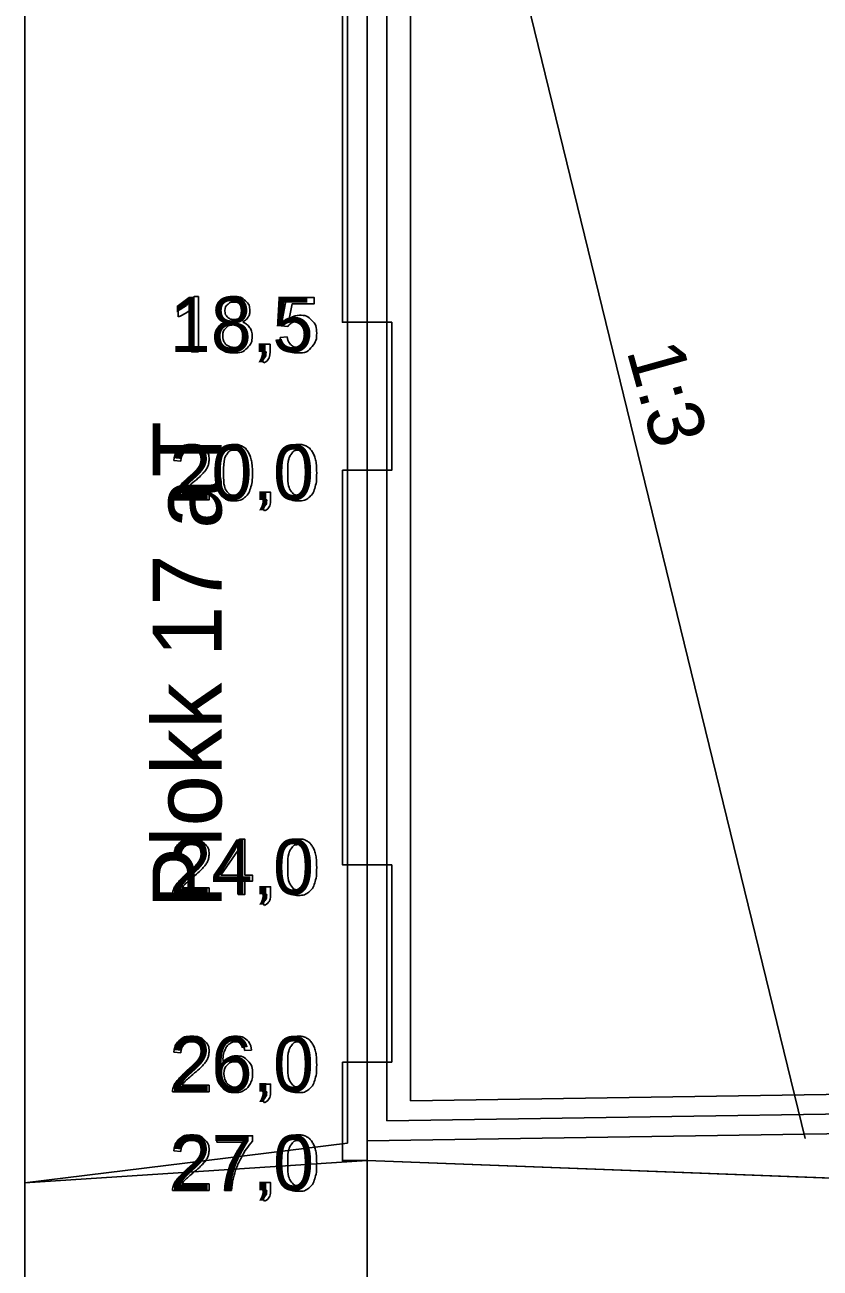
# Model space of a CAD drawing. Extents: x 700746 to 706058, y 6570320 to 6580460.
# Drawn here: x 704082.5 to 704163.2, y 6576280.5 to 6576406.5 of the extents above; entities that cross this region are included whole.
import ezdxf

# ---------------------------------------------------------------- set-up
doc = ezdxf.new("R2010")
doc.units = 0
for name, color, linetype in [('Default', 7, 'Continuous'), ('GEOLPUNKT', 7, 'Continuous'), ('illumineerimisjooned', 7, 'Continuous'), ('PIIR', 7, 'Continuous'), ('Plokid', 7, 'Continuous'), ('Täide', 7, 'Continuous'), ('vahekiht', 7, 'Continuous')]:
    doc.layers.add(name, color=color, linetype=linetype)

msp = doc.modelspace()

# ---------------------------------------------------------------- linework, layer by layer
at = {"layer": 'Default'}
for p, q in [((704082.5, 6576551.02), (704082.5, 6576249.11)), ((704082.5, 6576289.11), (704082.5, 6576289.11))]:
    msp.add_line(p, q, dxfattribs=at)
msp.add_lwpolyline([(704082.5, 6576289.11), (704117.22, 6576291.37), (704182.34, 6576288.91)], dxfattribs=at)
at = {"layer": 'GEOLPUNKT'}
for points in [[(704117.22, 6576561.37), (704117.22, 6576271.37)], [(704099.66, 6576378.98), (704100.1, 6576378.98), (704100.1, 6576373.36)], [(704109.16, 6576375.93), (704108.51, 6576376.01), (704109.05, 6576378.89), (704111.84, 6576378.89), (704111.84, 6576378.23), (704109.6, 6576378.23), (704109.3, 6576376.73)], [(704098.04, 6576376.91), (704098.04, 6576377.58)], [(704100.1, 6576373.36), (704099.42, 6576373.36), (704099.42, 6576377.74)], [(704108.39, 6576374.83), (704109.11, 6576374.89)], [(704106.59, 6576373.36), (704106.59, 6576374.14), (704107.37, 6576374.14), (704107.37, 6576373.36)], [(704106.98, 6576373.36), (704106.59, 6576373.36)], [(704106.73, 6576372.25), (704106.54, 6576372.55)], [(704098.33, 6576362.29), (704097.62, 6576362.36)], [(704106.65, 6576358.36), (704106.65, 6576359.14), (704107.43, 6576359.14), (704107.43, 6576358.36)], [(704101.19, 6576359.02), (704101.19, 6576358.36), (704097.49, 6576358.36)], [(704098.45, 6576359.02), (704101.19, 6576359.02)], [(704107.04, 6576358.36), (704106.65, 6576358.36)], [(704106.8, 6576357.25), (704106.6, 6576357.55)], [(704104.13, 6576318.36), (704104.13, 6576319.7), (704101.7, 6576319.7), (704101.7, 6576320.33), (704104.26, 6576323.96), (704104.82, 6576323.96), (704104.82, 6576320.33), (704105.58, 6576320.33), (704105.58, 6576319.7), (704104.82, 6576319.7), (704104.82, 6576318.36), (704104.13, 6576318.36)], [(704104.13, 6576320.33), (704104.13, 6576322.86), (704102.38, 6576320.33), (704104.13, 6576320.33)], [(704098.33, 6576322.29), (704097.62, 6576322.36)], [(704101.19, 6576319.02), (704101.19, 6576318.36), (704097.49, 6576318.36)], [(704098.45, 6576319.02), (704101.19, 6576319.02)], [(704106.65, 6576318.36), (704106.65, 6576319.14), (704107.43, 6576319.14), (704107.43, 6576318.36)], [(704106.8, 6576317.25), (704106.6, 6576317.55)], [(704107.04, 6576318.36), (704106.65, 6576318.36)], [(704105.5, 6576302.59), (704104.82, 6576302.53)], [(704098.33, 6576302.29), (704097.62, 6576302.36)], [(704101.19, 6576299.02), (704101.19, 6576298.36), (704097.49, 6576298.36)], [(704098.45, 6576299.02), (704101.19, 6576299.02)], [(704106.65, 6576298.36), (704106.65, 6576299.14), (704107.43, 6576299.14), (704107.43, 6576298.36)], [(704106.8, 6576297.25), (704106.6, 6576297.55)], [(704107.04, 6576298.36), (704106.65, 6576298.36)], [(704101.98, 6576293.23), (704101.98, 6576293.89), (704105.6, 6576293.89), (704105.6, 6576293.35)], [(704098.33, 6576292.29), (704097.62, 6576292.36)], [(704104.72, 6576293.23), (704101.98, 6576293.23)], [(704101.19, 6576289.02), (704101.19, 6576288.36), (704097.49, 6576288.36)], [(704098.45, 6576289.02), (704101.19, 6576289.02)], [(704106.65, 6576288.36), (704106.65, 6576289.14), (704107.43, 6576289.14), (704107.43, 6576288.36)], [(704103.47, 6576288.36), (704102.76, 6576288.36)], [(704106.8, 6576287.25), (704106.6, 6576287.55)], [(704107.04, 6576288.36), (704106.65, 6576288.36)]]:
    msp.add_lwpolyline(points, dxfattribs=at)
for points in [[(704114.72, 6576412.37), (704117.22, 6576412.37), (704117.22, 6576376.37), (704114.72, 6576376.37)], [(704119.72, 6576376.37), (704117.22, 6576376.37), (704117.22, 6576361.37), (704119.72, 6576361.37)], [(704114.72, 6576361.37), (704117.22, 6576361.37), (704117.22, 6576321.37), (704114.72, 6576321.37)], [(704119.72, 6576321.37), (704117.22, 6576321.37), (704117.22, 6576301.37), (704119.72, 6576301.37)], [(704114.72, 6576301.37), (704117.22, 6576301.37), (704117.22, 6576291.37), (704114.72, 6576291.37)]]:
    msp.add_lwpolyline(points, close=True, dxfattribs=at)
for points in [[(704098.04, 6576377.58), (704098.62, 6576377.85), (704099.05, 6576378.23), (704099.48, 6576378.62), (704099.66, 6576378.98)], [(704102.93, 6576376.4), (704102.5, 6576376.56), (704102.29, 6576376.85), (704102.08, 6576377.14), (704102.08, 6576377.54), (704102.08, 6576378.15), (704102.52, 6576378.57), (704102.96, 6576378.98), (704103.69, 6576378.98), (704104.42, 6576378.98), (704104.87, 6576378.56), (704105.31, 6576378.13), (704105.31, 6576377.52), (704105.31, 6576377.13), (704105.11, 6576376.84), (704104.91, 6576376.56), (704104.49, 6576376.4), (704105.01, 6576376.23), (704105.28, 6576375.86), (704105.55, 6576375.48), (704105.55, 6576374.96), (704105.55, 6576374.24), (704105.04, 6576373.76), (704104.53, 6576373.27), (704103.7, 6576373.27), (704102.87, 6576373.27), (704102.37, 6576373.76), (704101.86, 6576374.25), (704101.86, 6576374.98), (704101.86, 6576375.53), (704102.14, 6576375.9), (704102.41, 6576376.27), (704102.93, 6576376.4)], [(704102.79, 6576377.56), (704102.79, 6576377.17), (704103.05, 6576376.92), (704103.3, 6576376.66), (704103.71, 6576376.66), (704104.1, 6576376.66), (704104.36, 6576376.91), (704104.61, 6576377.16), (704104.61, 6576377.53), (704104.61, 6576377.9), (704104.35, 6576378.16), (704104.09, 6576378.42), (704103.7, 6576378.42), (704103.31, 6576378.42), (704103.05, 6576378.17), (704102.79, 6576377.91), (704102.79, 6576377.56)], [(704099.42, 6576377.74), (704099.17, 6576377.5), (704098.77, 6576377.27), (704098.36, 6576377.03), (704098.04, 6576376.91)], [(704109.3, 6576376.73), (704109.81, 6576377.08), (704110.36, 6576377.08), (704111.09, 6576377.08), (704111.6, 6576376.57), (704112.1, 6576376.06), (704112.1, 6576375.26), (704112.1, 6576374.5), (704111.66, 6576373.95), (704111.12, 6576373.27), (704110.19, 6576373.27), (704109.42, 6576373.27), (704108.94, 6576373.69), (704108.46, 6576374.12), (704108.39, 6576374.83)], [(704102.57, 6576374.98), (704102.57, 6576374.68), (704102.7, 6576374.41), (704102.84, 6576374.13), (704103.12, 6576373.98), (704103.39, 6576373.83), (704103.71, 6576373.83), (704104.2, 6576373.83), (704104.52, 6576374.15), (704104.84, 6576374.46), (704104.84, 6576374.95), (704104.84, 6576375.45), (704104.51, 6576375.78), (704104.18, 6576376.1), (704103.68, 6576376.1), (704103.2, 6576376.1), (704102.88, 6576375.78), (704102.57, 6576375.46), (704102.57, 6576374.98)], [(704109.11, 6576374.89), (704109.19, 6576374.36), (704109.48, 6576374.1), (704109.77, 6576373.83), (704110.19, 6576373.83), (704110.69, 6576373.83), (704111.03, 6576374.21), (704111.37, 6576374.58), (704111.37, 6576375.2), (704111.37, 6576375.79), (704111.04, 6576376.13), (704110.71, 6576376.47), (704110.18, 6576376.47), (704109.84, 6576376.47), (704109.58, 6576376.32), (704109.31, 6576376.17), (704109.16, 6576375.93)], [(704106.54, 6576372.55), (704106.76, 6576372.64), (704106.86, 6576372.83), (704106.96, 6576373.01), (704106.98, 6576373.36)], [(704107.37, 6576373.36), (704107.37, 6576372.93), (704107.22, 6576372.66), (704107.06, 6576372.4), (704106.73, 6576372.25)], [(704097.49, 6576358.36), (704097.48, 6576358.61), (704097.57, 6576358.84), (704097.71, 6576359.22), (704098.02, 6576359.58), (704098.34, 6576359.95), (704098.92, 6576360.43), (704099.84, 6576361.18), (704100.15, 6576361.62), (704100.47, 6576362.05), (704100.47, 6576362.44), (704100.47, 6576362.85), (704100.18, 6576363.13), (704099.89, 6576363.41), (704099.42, 6576363.41), (704098.93, 6576363.41), (704098.63, 6576363.12), (704098.33, 6576362.82), (704098.33, 6576362.29)], [(704097.62, 6576362.36), (704097.69, 6576363.15), (704098.17, 6576363.57), (704098.64, 6576363.98), (704099.44, 6576363.98), (704100.24, 6576363.98), (704100.71, 6576363.53), (704101.18, 6576363.09), (704101.18, 6576362.43), (704101.18, 6576362.09), (704101.05, 6576361.77), (704100.91, 6576361.44), (704100.59, 6576361.08), (704100.27, 6576360.73), (704099.53, 6576360.1), (704098.91, 6576359.58), (704098.74, 6576359.39), (704098.56, 6576359.21), (704098.45, 6576359.02)], [(704101.93, 6576361.12), (704101.93, 6576362.11), (704102.13, 6576362.72), (704102.34, 6576363.33), (704102.74, 6576363.65), (704103.14, 6576363.98), (704103.75, 6576363.98), (704104.21, 6576363.98), (704104.55, 6576363.8), (704104.89, 6576363.62), (704105.11, 6576363.28), (704105.33, 6576362.94), (704105.45, 6576362.44), (704105.58, 6576361.95), (704105.58, 6576361.12), (704105.58, 6576360.14), (704105.38, 6576359.53), (704105.17, 6576358.92), (704104.77, 6576358.6), (704104.37, 6576358.27), (704103.75, 6576358.27), (704102.95, 6576358.27), (704102.48, 6576358.84), (704101.93, 6576359.55), (704101.93, 6576361.12)], [(704102.64, 6576361.12), (704102.64, 6576359.74), (704102.96, 6576359.29), (704103.28, 6576358.83), (704103.75, 6576358.83), (704104.23, 6576358.83), (704104.55, 6576359.29), (704104.87, 6576359.74), (704104.87, 6576361.12), (704104.87, 6576362.5), (704104.55, 6576362.96), (704104.23, 6576363.41), (704103.75, 6576363.41), (704103.27, 6576363.41), (704102.99, 6576363.01), (704102.64, 6576362.5), (704102.64, 6576361.12)], [(704108.45, 6576361.12), (704108.45, 6576362.11), (704108.66, 6576362.72), (704108.86, 6576363.33), (704109.26, 6576363.65), (704109.67, 6576363.98), (704110.28, 6576363.98), (704110.73, 6576363.98), (704111.07, 6576363.8), (704111.41, 6576363.62), (704111.63, 6576363.28), (704111.85, 6576362.94), (704111.98, 6576362.44), (704112.1, 6576361.95), (704112.1, 6576361.12), (704112.1, 6576360.14), (704111.9, 6576359.53), (704111.7, 6576358.92), (704111.29, 6576358.6), (704110.89, 6576358.27), (704110.28, 6576358.27), (704109.47, 6576358.27), (704109.01, 6576358.84), (704108.45, 6576359.55), (704108.45, 6576361.12)], [(704109.16, 6576361.12), (704109.16, 6576359.74), (704109.48, 6576359.29), (704109.8, 6576358.83), (704110.28, 6576358.83), (704110.75, 6576358.83), (704111.07, 6576359.29), (704111.39, 6576359.74), (704111.39, 6576361.12), (704111.39, 6576362.5), (704111.07, 6576362.96), (704110.75, 6576363.41), (704110.27, 6576363.41), (704109.8, 6576363.41), (704109.51, 6576363.01), (704109.16, 6576362.5), (704109.16, 6576361.12)], [(704106.6, 6576357.55), (704106.82, 6576357.64), (704106.92, 6576357.83), (704107.03, 6576358.01), (704107.04, 6576358.36)], [(704107.43, 6576358.36), (704107.43, 6576357.93), (704107.28, 6576357.66), (704107.13, 6576357.4), (704106.8, 6576357.25)], [(704097.62, 6576322.36), (704097.69, 6576323.15), (704098.17, 6576323.57), (704098.64, 6576323.98), (704099.44, 6576323.98), (704100.24, 6576323.98), (704100.71, 6576323.53), (704101.18, 6576323.09), (704101.18, 6576322.43), (704101.18, 6576322.09), (704101.05, 6576321.77), (704100.91, 6576321.44), (704100.59, 6576321.08), (704100.27, 6576320.73), (704099.53, 6576320.1), (704098.91, 6576319.58), (704098.74, 6576319.39), (704098.56, 6576319.21), (704098.45, 6576319.02)], [(704108.45, 6576321.12), (704108.45, 6576322.11), (704108.66, 6576322.72), (704108.86, 6576323.33), (704109.26, 6576323.65), (704109.67, 6576323.98), (704110.28, 6576323.98), (704110.73, 6576323.98), (704111.07, 6576323.8), (704111.41, 6576323.62), (704111.63, 6576323.28), (704111.85, 6576322.94), (704111.98, 6576322.44), (704112.1, 6576321.95), (704112.1, 6576321.12), (704112.1, 6576320.14), (704111.9, 6576319.53), (704111.7, 6576318.92), (704111.29, 6576318.6), (704110.89, 6576318.27), (704110.28, 6576318.27), (704109.47, 6576318.27), (704109.01, 6576318.84), (704108.45, 6576319.55), (704108.45, 6576321.12)], [(704097.49, 6576318.36), (704097.48, 6576318.61), (704097.57, 6576318.84), (704097.71, 6576319.22), (704098.02, 6576319.58), (704098.34, 6576319.95), (704098.92, 6576320.43), (704099.84, 6576321.18), (704100.15, 6576321.62), (704100.47, 6576322.05), (704100.47, 6576322.44), (704100.47, 6576322.85), (704100.18, 6576323.13), (704099.89, 6576323.41), (704099.42, 6576323.41), (704098.93, 6576323.41), (704098.63, 6576323.12), (704098.33, 6576322.82), (704098.33, 6576322.29)], [(704109.16, 6576321.12), (704109.16, 6576319.74), (704109.48, 6576319.29), (704109.8, 6576318.83), (704110.28, 6576318.83), (704110.75, 6576318.83), (704111.07, 6576319.29), (704111.39, 6576319.74), (704111.39, 6576321.12), (704111.39, 6576322.5), (704111.07, 6576322.96), (704110.75, 6576323.41), (704110.27, 6576323.41), (704109.8, 6576323.41), (704109.51, 6576323.01), (704109.16, 6576322.5), (704109.16, 6576321.12)], [(704106.6, 6576317.55), (704106.82, 6576317.64), (704106.92, 6576317.83), (704107.03, 6576318.01), (704107.04, 6576318.36)], [(704107.43, 6576318.36), (704107.43, 6576317.93), (704107.28, 6576317.66), (704107.13, 6576317.4), (704106.8, 6576317.25)], [(704097.62, 6576302.36), (704097.69, 6576303.15), (704098.17, 6576303.57), (704098.64, 6576303.98), (704099.44, 6576303.98), (704100.24, 6576303.98), (704100.71, 6576303.53), (704101.18, 6576303.09), (704101.18, 6576302.43), (704101.18, 6576302.09), (704101.05, 6576301.77), (704100.91, 6576301.44), (704100.59, 6576301.08), (704100.27, 6576300.73), (704099.53, 6576300.1), (704098.91, 6576299.58), (704098.74, 6576299.39), (704098.56, 6576299.21), (704098.45, 6576299.02)], [(704104.82, 6576302.53), (704104.73, 6576302.94), (704104.56, 6576303.12), (704104.28, 6576303.42), (704103.87, 6576303.42), (704103.54, 6576303.42), (704103.29, 6576303.23), (704102.97, 6576303), (704102.78, 6576302.54), (704102.59, 6576302.09), (704102.58, 6576301.25), (704102.83, 6576301.63), (704103.19, 6576301.81), (704103.55, 6576301.99), (704103.94, 6576301.99), (704104.63, 6576301.99), (704105.12, 6576301.49), (704105.6, 6576300.98), (704105.6, 6576300.18), (704105.6, 6576299.65), (704105.37, 6576299.2), (704105.15, 6576298.75), (704104.75, 6576298.51), (704104.35, 6576298.27), (704103.85, 6576298.27), (704102.99, 6576298.27), (704102.44, 6576298.9), (704101.9, 6576299.53), (704101.9, 6576300.98), (704101.9, 6576302.6), (704102.5, 6576303.34), (704103.02, 6576303.98), (704103.91, 6576303.98), (704104.57, 6576303.98), (704105, 6576303.61), (704105.42, 6576303.24), (704105.5, 6576302.59)], [(704108.45, 6576301.12), (704108.45, 6576302.11), (704108.66, 6576302.72), (704108.86, 6576303.33), (704109.26, 6576303.65), (704109.67, 6576303.98), (704110.28, 6576303.98), (704110.73, 6576303.98), (704111.07, 6576303.8), (704111.41, 6576303.62), (704111.63, 6576303.28), (704111.85, 6576302.94), (704111.98, 6576302.44), (704112.1, 6576301.95), (704112.1, 6576301.12), (704112.1, 6576300.14), (704111.9, 6576299.53), (704111.7, 6576298.92), (704111.29, 6576298.6), (704110.89, 6576298.27), (704110.28, 6576298.27), (704109.47, 6576298.27), (704109.01, 6576298.84), (704108.45, 6576299.55), (704108.45, 6576301.12)], [(704097.49, 6576298.36), (704097.48, 6576298.61), (704097.57, 6576298.84), (704097.71, 6576299.22), (704098.02, 6576299.58), (704098.34, 6576299.95), (704098.92, 6576300.43), (704099.84, 6576301.18), (704100.15, 6576301.62), (704100.47, 6576302.05), (704100.47, 6576302.44), (704100.47, 6576302.85), (704100.18, 6576303.13), (704099.89, 6576303.41), (704099.42, 6576303.41), (704098.93, 6576303.41), (704098.63, 6576303.12), (704098.33, 6576302.82), (704098.33, 6576302.29)], [(704109.16, 6576301.12), (704109.16, 6576299.74), (704109.48, 6576299.29), (704109.8, 6576298.83), (704110.28, 6576298.83), (704110.75, 6576298.83), (704111.07, 6576299.29), (704111.39, 6576299.74), (704111.39, 6576301.12), (704111.39, 6576302.5), (704111.07, 6576302.96), (704110.75, 6576303.41), (704110.27, 6576303.41), (704109.8, 6576303.41), (704109.51, 6576303.01), (704109.16, 6576302.5), (704109.16, 6576301.12)], [(704102.69, 6576300.18), (704102.69, 6576299.82), (704102.84, 6576299.49), (704102.99, 6576299.17), (704103.26, 6576299), (704103.53, 6576298.83), (704103.83, 6576298.83), (704104.27, 6576298.83), (704104.58, 6576299.18), (704104.89, 6576299.53), (704104.89, 6576300.14), (704104.89, 6576300.72), (704104.58, 6576301.05), (704104.28, 6576301.39), (704103.8, 6576301.39), (704103.34, 6576301.39), (704103.01, 6576301.05), (704102.69, 6576300.72), (704102.69, 6576300.18)], [(704106.6, 6576297.55), (704106.82, 6576297.64), (704106.92, 6576297.83), (704107.03, 6576298.01), (704107.04, 6576298.36)], [(704107.43, 6576298.36), (704107.43, 6576297.93), (704107.28, 6576297.66), (704107.13, 6576297.4), (704106.8, 6576297.25)], [(704097.62, 6576292.36), (704097.69, 6576293.15), (704098.17, 6576293.57), (704098.64, 6576293.98), (704099.44, 6576293.98), (704100.24, 6576293.98), (704100.71, 6576293.53), (704101.18, 6576293.09), (704101.18, 6576292.43), (704101.18, 6576292.09), (704101.05, 6576291.77), (704100.91, 6576291.44), (704100.59, 6576291.08), (704100.27, 6576290.73), (704099.53, 6576290.1), (704098.91, 6576289.58), (704098.74, 6576289.39), (704098.56, 6576289.21), (704098.45, 6576289.02)], [(704108.45, 6576291.12), (704108.45, 6576292.11), (704108.66, 6576292.72), (704108.86, 6576293.33), (704109.26, 6576293.65), (704109.67, 6576293.98), (704110.28, 6576293.98), (704110.73, 6576293.98), (704111.07, 6576293.8), (704111.41, 6576293.62), (704111.63, 6576293.28), (704111.85, 6576292.94), (704111.98, 6576292.44), (704112.1, 6576291.95), (704112.1, 6576291.12), (704112.1, 6576290.14), (704111.9, 6576289.53), (704111.7, 6576288.92), (704111.29, 6576288.6), (704110.89, 6576288.27), (704110.28, 6576288.27), (704109.47, 6576288.27), (704109.01, 6576288.84), (704108.45, 6576289.55), (704108.45, 6576291.12)], [(704097.49, 6576288.36), (704097.48, 6576288.61), (704097.57, 6576288.84), (704097.71, 6576289.22), (704098.02, 6576289.58), (704098.34, 6576289.95), (704098.92, 6576290.43), (704099.84, 6576291.18), (704100.15, 6576291.62), (704100.47, 6576292.05), (704100.47, 6576292.44), (704100.47, 6576292.85), (704100.18, 6576293.13), (704099.89, 6576293.41), (704099.42, 6576293.41), (704098.93, 6576293.41), (704098.63, 6576293.12), (704098.33, 6576292.82), (704098.33, 6576292.29)], [(704102.76, 6576288.36), (704102.77, 6576289.02), (704103.02, 6576289.96), (704103.27, 6576290.89), (704103.73, 6576291.76), (704104.19, 6576292.63), (704104.72, 6576293.23)], [(704105.6, 6576293.35), (704105.07, 6576292.78), (704104.54, 6576291.84), (704104.02, 6576290.9), (704103.73, 6576289.9), (704103.52, 6576289.2), (704103.47, 6576288.36)], [(704109.16, 6576291.12), (704109.16, 6576289.74), (704109.48, 6576289.29), (704109.8, 6576288.83), (704110.28, 6576288.83), (704110.75, 6576288.83), (704111.07, 6576289.29), (704111.39, 6576289.74), (704111.39, 6576291.12), (704111.39, 6576292.5), (704111.07, 6576292.96), (704110.75, 6576293.41), (704110.27, 6576293.41), (704109.8, 6576293.41), (704109.51, 6576293.01), (704109.16, 6576292.5), (704109.16, 6576291.12)], [(704106.6, 6576287.55), (704106.82, 6576287.64), (704106.92, 6576287.83), (704107.03, 6576288.01), (704107.04, 6576288.36)], [(704107.43, 6576288.36), (704107.43, 6576287.93), (704107.28, 6576287.66), (704107.13, 6576287.4), (704106.8, 6576287.25)]]:
    msp.add_open_spline(points, degree=3, dxfattribs=at)
at = {"layer": 'illumineerimisjooned'}
msp.add_line((704119.22, 6576295.4), (704119.22, 6576558.48), dxfattribs=at)
msp.add_lwpolyline([(704119.22, 6576295.4), (704194.87, 6576296.55), (704218.61, 6576297.59), (704257.04, 6576286.35), (704300.1, 6576265.37), (704395.63, 6576265.37), (704395.63, 6576279.37)], dxfattribs=at)
at = {"layer": 'PIIR'}
msp.add_line((704117.22, 6576293.37), (704117.22, 6576561.37), dxfattribs=at)
msp.add_lwpolyline([(704117.22, 6576293.37), (704194.93, 6576294.55), (704218.36, 6576295.58), (704256.31, 6576284.48), (704299.64, 6576263.37), (704397.23, 6576263.37), (704397.63, 6576263.37), (704397.63, 6576279.37)], dxfattribs=at)
at = {"layer": 'Plokid'}
for p, q in [((704115.22, 6576293.13), (704115.22, 6576558.89)), ((704121.62, 6576297.44), (704121.62, 6576555))]:
    msp.add_line(p, q, dxfattribs=at)
for points in [[(704121.62, 6576297.44), (704194.82, 6576298.55), (704218.85, 6576299.6), (704257.76, 6576288.22), (704300.56, 6576267.37), (704393.63, 6576267.37), (704393.63, 6576279.37)], [(704082.5, 6576289.11), (704115.22, 6576293.13)]]:
    msp.add_lwpolyline(points, dxfattribs=at)
at = {"layer": 'Täide'}
for p, q in [((704082.5, 6576551.02), (704082.5, 6576289.11)), ((704117.22, 6576291.37), (704082.5, 6576289.11)), ((704182.34, 6576288.91), (704117.22, 6576291.37)), ((704082.5, 6576289.11), (704082.5, 6576270.92))]:
    msp.add_line(p, q, dxfattribs=at)
msp.add_lwpolyline([(704082.5, 6576289.11), (704117.22, 6576291.37), (704182.34, 6576288.91)], dxfattribs=at)
at = {"layer": 'vahekiht'}
msp.add_lwpolyline([(704117.22, 6576561.37), (704132.39, 6576413.31), (704161.64, 6576293.63)], dxfattribs=at)

# ---------------------------------------------------------------- texts
at = {"layer": 'GEOLPUNKT'}
for s, p in [('18,5', (704097.19, 6576373.36)), ('20,0', (704097.26, 6576358.36)), ('24,0', (704097.26, 6576318.36)), ('26,0', (704097.26, 6576298.36)), ('27,0', (704097.26, 6576288.36))]:
    msp.add_text(s, height=5.6, dxfattribs=at).set_placement(p)
msp.add_text('1:3', height=5.7, rotation=285.606, dxfattribs=at).set_placement((704143.51, 6576373.5))
at = {"layer": 'Plokid'}
msp.add_text('Plokk 17 aT', height=7, rotation=90, dxfattribs=at).set_placement((704102.45, 6576316.93))

doc.saveas('drawing.dxf')
